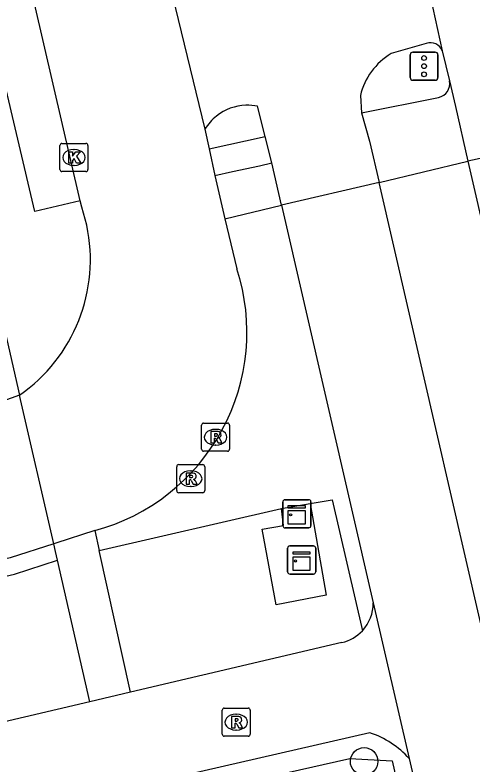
# Model space of a CAD drawing. Extents: x 156414 to 157775, y 382335 to 383765.
# Drawn here: x 156877.66 to 156893.94, y 383395.69 to 383422.34 of the extents above; entities that cross this region are included whole.
import ezdxf

# ---------------------------------------------------------------- set-up
doc = ezdxf.new("R2010")
doc.units = 0
for name, color, linetype in [('IMGEO_Boom', 7, 'Continuous'), ('IMGEO_Fietspad_gesloten', 7, 'Continuous'), ('IMGEO_Groenvoorziening', 7, 'Continuous'), ('IMGEO_Haag', 7, 'Continuous'), ('IMGEO_Kast', 7, 'Continuous'), ('IMGEO_Kolk', 7, 'Continuous'), ('IMGEO_OVBaan_gesloten', 7, 'Continuous'), ('IMGEO_Rijbaan_lokaal_gesloten', 7, 'Continuous'), ('IMGEO_Rijbaan_lokaal_open', 7, 'Continuous'), ('IMGEO_Rioolput', 7, 'Continuous'), ('IMGEO_Verkeersregelinstallatiepaal', 7, 'Continuous'), ('IMGEO_Voetpad_open', 7, 'Continuous')]:
    doc.layers.add(name, color=color, linetype=linetype)

msp = doc.modelspace()

# ---------------------------------------------------------------- linework, layer by layer
at = {"layer": 'IMGEO_Boom'}
msp.add_circle((156890.097, 383395.784), 0.489, dxfattribs=at)
at = {"layer": 'IMGEO_Fietspad_gesloten'}
for points in [[(156892.313, 383421.328), (156891.06, 383420.962)], [(156889.967, 383419.47), (156890.005, 383418.857)], [(156886.574, 383418.015), (156886.305, 383419.093)], [(156890.005, 383418.857), (156890.285, 383417.851), (156890.632, 383416.374)], [(156886.809, 383417.072), (156886.574, 383418.015)], [(156887.151, 383415.566), (156886.809, 383417.072)], [(156890.632, 383416.374), (156887.151, 383415.566)], [(156887.151, 383415.566), (156890.422, 383401.425)], [(156890.422, 383401.425), (156891.704, 383395.882)], [(156889.304, 383400.011), (156881.779, 383398.247)], [(156881.779, 383398.247), (156880.324, 383397.906)], [(156880.324, 383397.906), (156874.705, 383396.589)], [(156890.3, 383396.802), (156883.109, 383395.151)], [(156891.704, 383395.882), (156903.833, 383343.549)]]:
    msp.add_lwpolyline(points, dxfattribs=at)
for centre, radius, start, end in [((156892.461, 383420.908), 0.445, 20.5993, 109.478), ((156892.274, 383418.926), 2.371, 120.814, 166.7349), ((156885.953, 383417.333), 1.796, 92.119, 128.4419), ((156885.949, 383417.299), 1.829, 78.7679, 91.9318), ((156885.943, 383417.342), 1.781, 128.3608, 148.2329), ((156888.989, 383401.409), 1.433, 316.9332, 0.6215), ((156888.99, 383401.407), 1.431, 282.6953, 316.9966), ((156889.261, 383393.685), 3.286, 41.965, 71.5637)]:
    msp.add_arc(centre, radius, start, end, dxfattribs=at)
at = {"layer": 'IMGEO_Groenvoorziening'}
msp.add_lwpolyline([(156888.171, 383404.956), (156888.748, 383401.7), (156886.97, 383401.356), (156886.468, 383404.041), (156887.228, 383404.179), (156887.155, 383404.786)], dxfattribs=at)
at = {"layer": 'IMGEO_Haag'}
for points in [[(156886.574, 383418.015), (156886.305, 383419.093)], [(156884.428, 383418.28), (156884.581, 383417.574)], [(156886.809, 383417.072), (156886.574, 383418.015)], [(156884.581, 383417.574), (156884.786, 383416.631)], [(156884.786, 383416.631), (156885.405, 383416.766), (156886.372, 383416.977), (156886.809, 383417.072)], [(156887.155, 383404.786), (156888.171, 383404.956)], [(156888.171, 383404.956), (156888.959, 383405.088), (156890.036, 383400.431)], [(156880.66, 383403.285), (156887.155, 383404.786)], [(156822.124, 383386.282), (156822.709, 383386.418), (156821.949, 383389.717), (156877.646, 383402.443), (156879.18, 383402.938)], [(156883.266, 383394.465), (156889.593, 383395.89), (156891.094, 383395.807), (156896.19, 383373.344), (156902.688, 383345.505), (156903.183, 383343.229)]]:
    msp.add_lwpolyline(points, dxfattribs=at)
at = {"layer": 'IMGEO_Kast'}
for p, q in [((156887.202, 383404.168), (156887.202, 383405.009)), ((156887.202, 383405.009), (156887.202, 383404.168)), ((156887.277, 383405.093), (156888.118, 383405.093)), ((156888.118, 383405.093), (156887.277, 383405.093)), ((156888.202, 383405.018), (156888.202, 383404.177)), ((156888.202, 383404.177), (156888.202, 383405.018)), ((156888.127, 383404.093), (156887.286, 383404.093)), ((156887.286, 383404.093), (156888.127, 383404.093)), ((156887.374, 383402.524), (156887.374, 383403.365)), ((156887.374, 383403.365), (156887.374, 383402.524)), ((156887.449, 383403.449), (156888.29, 383403.449)), ((156888.29, 383403.449), (156887.449, 383403.449)), ((156888.374, 383403.374), (156888.374, 383402.533)), ((156888.374, 383402.533), (156888.374, 383403.374)), ((156888.299, 383402.449), (156887.458, 383402.449)), ((156887.458, 383402.449), (156888.299, 383402.449))]:
    msp.add_line(p, q, dxfattribs=at)
for points in [[(156887.397, 383404.883), (156887.997, 383404.883), (156887.997, 383404.798), (156887.397, 383404.798), (156887.397, 383404.883)], [(156887.397, 383404.708), (156887.997, 383404.708), (156887.997, 383404.219), (156887.397, 383404.219), (156887.397, 383404.708)], [(156887.569, 383403.239), (156888.169, 383403.239), (156888.169, 383403.154), (156887.569, 383403.154), (156887.569, 383403.239)], [(156887.569, 383403.064), (156888.169, 383403.064), (156888.169, 383402.575), (156887.569, 383402.575), (156887.569, 383403.064)]]:
    msp.add_lwpolyline(points, dxfattribs=at)
for centre in [(156887.481, 383404.557), (156887.653, 383402.913)]:
    msp.add_circle(centre, 0.0377, dxfattribs=at)
for centre, start, end in [((156887.28, 383405.015), 92.4484, 184.2845), ((156887.28, 383405.015), 92.4484, 184.2845), ((156888.124, 383405.015), 2.4484, 94.2845), ((156888.124, 383405.015), 2.4484, 94.2845), ((156887.28, 383404.171), 182.4484, 274.2845), ((156887.28, 383404.171), 182.4484, 274.2845), ((156888.124, 383404.171), 272.4484, 4.2845), ((156888.124, 383404.171), 272.4484, 4.2845), ((156887.452, 383403.371), 92.4484, 184.2845), ((156887.452, 383403.371), 92.4484, 184.2845), ((156888.296, 383403.371), 2.4484, 94.2845), ((156888.296, 383403.371), 2.4484, 94.2845), ((156887.452, 383402.527), 182.4484, 274.2845), ((156887.452, 383402.527), 182.4484, 274.2845), ((156888.296, 383402.527), 272.4484, 4.2845), ((156888.296, 383402.527), 272.4484, 4.2845)]:
    msp.add_arc(centre, 0.0779, start, end, dxfattribs=at)
at = {"layer": 'IMGEO_Kolk'}
for p, q in [((156879.262, 383416.842), (156879.262, 383417.694)), ((156879.337, 383417.768), (156880.189, 383417.768)), ((156880.263, 383417.694), (156880.263, 383416.842)), ((156879.75, 383417.548), (156879.775, 383417.548)), ((156879.773, 383416.988), (156879.748, 383416.988)), ((156880.189, 383416.768), (156879.337, 383416.768))]:
    msp.add_line(p, q, dxfattribs=at)
for points in [[(156879.262, 383416.842), (156879.262, 383417.694)], [(156879.337, 383417.768), (156880.189, 383417.768)], [(156880.263, 383417.694), (156880.263, 383416.842)], [(156879.583, 383417.468), (156879.706, 383417.468), (156879.706, 383417.317), (156879.836, 383417.468), (156880, 383417.468), (156879.854, 383417.317), (156880.007, 383417.068), (156879.855, 383417.068), (156879.77, 383417.232), (156879.706, 383417.165), (156879.706, 383417.068), (156879.583, 383417.068), (156879.583, 383417.468)], [(156880.189, 383416.768), (156879.337, 383416.768)]]:
    msp.add_lwpolyline(points, dxfattribs=at)
for centre, start, end in [((156879.339, 383417.692), 91.552, 178.448), ((156879.339, 383417.692), 91.552, 178.448), ((156880.187, 383417.692), 1.552, 88.448), ((156880.187, 383417.692), 1.552, 88.448), ((156879.339, 383416.844), 181.552, 268.448), ((156879.339, 383416.844), 181.552, 268.448), ((156880.187, 383416.844), 271.552, 358.448), ((156880.187, 383416.844), 271.552, 358.448)]:
    msp.add_arc(centre, 0.0765, start, end, dxfattribs=at)
for centre, major_axis, ratio, start_param, end_param in [((156879.749, 383417.268), (-0.387, 0.002), 0.722429, 4.712389, 7.853982), ((156879.774, 383417.268), (-0.39, 0.002), 0.717154, 1.570796, 4.712389)]:
    msp.add_ellipse(centre, major_axis=major_axis, ratio=ratio, start_param=start_param, end_param=end_param, dxfattribs=at)
at = {"layer": 'IMGEO_OVBaan_gesloten'}
for points in [[(156892.041, 383424.869), (156892.878, 383421.065)], [(156892.878, 383421.065), (156893.135, 383419.99)], [(156893.135, 383419.99), (156893.351, 383419.085), (156893.788, 383417.14)], [(156900.66, 383418.621), (156893.788, 383417.14)], [(156893.788, 383417.14), (156899.018, 383394.504), (156903.691, 383374.292)]]:
    msp.add_lwpolyline(points, dxfattribs=at)
at = {"layer": 'IMGEO_Rijbaan_lokaal_gesloten'}
for points in [[(156879.985, 383415.726), (156856.388, 383517.559)], [(156883.055, 383423.898), (156884.428, 383418.28)], [(156884.428, 383418.28), (156884.581, 383417.574)], [(156884.581, 383417.574), (156884.786, 383416.631)], [(156884.786, 383416.631), (156885.132, 383415.081)], [(156880.221, 383414.855), (156880.045, 383415.503), (156879.985, 383415.726)], [(156885.132, 383415.081), (156885.569, 383413.307)], [(156877.821, 383408.811), (156876.891, 383408.477), (156875.948, 383408.263)], [(156879.046, 383403.525), (156877.821, 383408.811)], [(156880.503, 383403.996), (156879.113, 383403.547), (156879.046, 383403.525)], [(156879.046, 383403.525), (156877.487, 383403.022), (156821.229, 383390.169)]]:
    msp.add_lwpolyline(points, dxfattribs=at)
for centre, radius, start, end in [((156874.477, 383413.637), 5.872, 304.7161, 11.969), ((156878.61, 383411.059), 7.313, 285, 17.8999)]:
    msp.add_arc(centre, radius, start, end, dxfattribs=at)
at = {"layer": 'IMGEO_Rijbaan_lokaal_open'}
for points in [[(156890.632, 383416.374), (156893.788, 383417.14)], [(156900.514, 383373.541), (156895.227, 383396.458), (156890.632, 383416.374)]]:
    msp.add_lwpolyline(points, dxfattribs=at)
at = {"layer": 'IMGEO_Rioolput'}
for p, q in [((156884.381, 383407.817), (156885.233, 383407.817)), ((156884.306, 383406.891), (156884.306, 383407.743)), ((156884.794, 383407.597), (156884.819, 383407.597)), ((156885.307, 383407.743), (156885.307, 383406.891)), ((156884.817, 383407.037), (156884.792, 383407.037)), ((156885.233, 383406.817), (156884.381, 383406.817)), ((156883.422, 383405.415), (156883.422, 383406.267)), ((156883.497, 383406.341), (156884.349, 383406.341)), ((156884.423, 383406.267), (156884.423, 383405.415)), ((156883.91, 383406.121), (156883.935, 383406.121)), ((156883.933, 383405.561), (156883.908, 383405.561)), ((156884.349, 383405.341), (156883.497, 383405.341)), ((156885.117, 383397.679), (156885.969, 383397.679)), ((156885.042, 383396.753), (156885.042, 383397.605)), ((156885.53, 383397.459), (156885.555, 383397.459)), ((156886.043, 383397.605), (156886.043, 383396.753)), ((156885.553, 383396.899), (156885.528, 383396.899)), ((156885.969, 383396.679), (156885.117, 383396.679))]:
    msp.add_line(p, q, dxfattribs=at)
for points in [[(156884.381, 383407.817), (156885.233, 383407.817)], [(156884.306, 383406.891), (156884.306, 383407.743)], [(156885.307, 383407.743), (156885.307, 383406.891)], [(156884.895, 383407.515), (156884.643, 383407.517), (156884.643, 383407.117)], [(156884.643, 383407.117), (156884.767, 383407.117), (156884.767, 383407.279), (156884.778, 383407.279)], [(156884.821, 383407.436), (156884.767, 383407.436), (156884.767, 383407.355)], [(156884.767, 383407.355), (156884.819, 383407.355)], [(156884.825, 383407.25), (156884.896, 383407.117), (156885.036, 383407.117), (156884.971, 383407.243)], [(156885.233, 383406.817), (156884.381, 383406.817)], [(156883.422, 383405.415), (156883.422, 383406.267)], [(156883.497, 383406.341), (156884.349, 383406.341)], [(156884.423, 383406.267), (156884.423, 383405.415)], [(156884.011, 383406.039), (156883.759, 383406.041), (156883.759, 383405.641)], [(156883.937, 383405.96), (156883.883, 383405.96), (156883.883, 383405.879)], [(156883.759, 383405.641), (156883.883, 383405.641), (156883.883, 383405.803), (156883.894, 383405.803)], [(156883.883, 383405.879), (156883.935, 383405.879)], [(156883.941, 383405.774), (156884.012, 383405.641), (156884.152, 383405.641), (156884.087, 383405.767)], [(156884.349, 383405.341), (156883.497, 383405.341)], [(156885.117, 383397.679), (156885.969, 383397.679)], [(156885.042, 383396.753), (156885.042, 383397.605)], [(156886.043, 383397.605), (156886.043, 383396.753)], [(156885.631, 383397.377), (156885.379, 383397.379), (156885.379, 383396.979)], [(156885.379, 383396.979), (156885.503, 383396.979), (156885.503, 383397.141), (156885.514, 383397.141)], [(156885.557, 383397.298), (156885.503, 383397.298), (156885.503, 383397.217)], [(156885.503, 383397.217), (156885.555, 383397.217)], [(156885.561, 383397.112), (156885.632, 383396.979), (156885.772, 383396.979), (156885.707, 383397.105)], [(156885.969, 383396.679), (156885.117, 383396.679)]]:
    msp.add_lwpolyline(points, dxfattribs=at)
for centre, radius, start, end in [((156884.383, 383407.741), 0.0765, 91.552, 178.448), ((156884.383, 383407.741), 0.0765, 91.552, 178.448), ((156885.231, 383407.741), 0.0765, 1.552, 88.448), ((156885.231, 383407.741), 0.0765, 1.552, 88.448), ((156884.777, 383407.226), 0.0533, 26.0293, 88.6989), ((156884.803, 383407.544), 0.19, 274.7715, 282.9687), ((156884.827, 383407.34), 0.0964, 77.0061, 93.1865), ((156884.841, 383407.397), 0.0378, 276.6634, 79.6772), ((156884.894, 383407.405), 0.109, 350.3612, 89.416), ((156884.892, 383407.405), 0.112, 277.5842, 350.9817), ((156884.876, 383407.19), 0.108, 29.5134, 73.7905), ((156884.383, 383406.893), 0.0765, 181.552, 268.448), ((156884.383, 383406.893), 0.0765, 181.552, 268.448), ((156885.231, 383406.893), 0.0765, 271.552, 358.448), ((156885.231, 383406.893), 0.0765, 271.552, 358.448), ((156883.499, 383406.265), 0.0765, 91.552, 178.448), ((156883.499, 383406.265), 0.0765, 91.552, 178.448), ((156884.347, 383406.265), 0.0765, 1.552, 88.448), ((156884.347, 383406.265), 0.0765, 1.552, 88.448), ((156883.943, 383405.864), 0.0964, 77.0061, 93.1865), ((156883.957, 383405.921), 0.0378, 276.6634, 79.6772), ((156884.01, 383405.929), 0.109, 350.3612, 89.416), ((156883.893, 383405.75), 0.0533, 26.0293, 88.6989), ((156883.919, 383406.068), 0.19, 274.7715, 282.9687), ((156884.008, 383405.929), 0.112, 277.5842, 350.9817), ((156883.992, 383405.714), 0.108, 29.5134, 73.7905), ((156883.499, 383405.417), 0.0765, 181.552, 268.448), ((156883.499, 383405.417), 0.0765, 181.552, 268.448), ((156884.347, 383405.417), 0.0765, 271.552, 358.448), ((156884.347, 383405.417), 0.0765, 271.552, 358.448), ((156885.119, 383397.603), 0.0765, 91.552, 178.448), ((156885.119, 383397.603), 0.0765, 91.552, 178.448), ((156885.967, 383397.603), 0.0765, 1.552, 88.448), ((156885.967, 383397.603), 0.0765, 1.552, 88.448), ((156885.513, 383397.088), 0.0533, 26.0293, 88.6989), ((156885.539, 383397.406), 0.19, 274.7715, 282.9687), ((156885.563, 383397.202), 0.0964, 77.0061, 93.1865), ((156885.577, 383397.259), 0.0378, 276.6634, 79.6772), ((156885.63, 383397.267), 0.109, 350.3612, 89.416), ((156885.628, 383397.267), 0.112, 277.5842, 350.9817), ((156885.612, 383397.052), 0.108, 29.5134, 73.7905), ((156885.119, 383396.755), 0.0765, 181.552, 268.448), ((156885.119, 383396.755), 0.0765, 181.552, 268.448), ((156885.967, 383396.755), 0.0765, 271.552, 358.448), ((156885.967, 383396.755), 0.0765, 271.552, 358.448)]:
    msp.add_arc(centre, radius, start, end, dxfattribs=at)
for centre, major_axis, ratio, start_param, end_param in [((156884.793, 383407.317), (-0.387, 0.002), 0.722429, 4.712389, 7.853982), ((156884.818, 383407.317), (-0.39, 0.002), 0.717154, 1.570796, 4.712389), ((156883.909, 383405.841), (-0.387, 0.002), 0.722429, 4.712389, 7.853982), ((156883.934, 383405.841), (-0.39, 0.002), 0.717154, 1.570796, 4.712389), ((156885.529, 383397.179), (-0.387, 0.002), 0.722429, 4.712389, 7.853982), ((156885.554, 383397.179), (-0.39, 0.002), 0.717154, 1.570796, 4.712389)]:
    msp.add_ellipse(centre, major_axis=major_axis, ratio=ratio, start_param=start_param, end_param=end_param, dxfattribs=at)
at = {"layer": 'IMGEO_Verkeersregelinstallatiepaal'}
for p, q in [((156891.737, 383420.116), (156891.737, 383420.916)), ((156891.737, 383420.916), (156891.737, 383420.116)), ((156891.837, 383421.016), (156892.627, 383421.016)), ((156892.627, 383421.016), (156891.837, 383421.016)), ((156892.727, 383420.916), (156892.727, 383420.116)), ((156892.727, 383420.116), (156892.727, 383420.916)), ((156892.627, 383420.016), (156891.837, 383420.016)), ((156891.837, 383420.016), (156892.627, 383420.016))]:
    msp.add_line(p, q, dxfattribs=at)
for centre in [(156892.232, 383420.806), (156892.232, 383420.516), (156892.232, 383420.226)]:
    msp.add_circle(centre, 0.085, dxfattribs=at)
for centre, start, end in [((156891.837, 383420.916), 90, 180), ((156891.837, 383420.916), 90, 180), ((156892.627, 383420.916), 0, 90), ((156892.627, 383420.916), 360, 90), ((156891.837, 383420.116), 180, 270), ((156891.837, 383420.116), 180, 270), ((156892.627, 383420.116), 270, 0), ((156892.627, 383420.116), 270, 0)]:
    msp.add_arc(centre, 0.1, start, end, dxfattribs=at)
at = {"layer": 'IMGEO_Voetpad_open'}
for points in [[(156879.985, 383415.726), (156878.368, 383415.347), (156874.36, 383432.367), (156854.689, 383517.604)], [(156890.005, 383418.857), (156892.751, 383419.403)], [(156884.581, 383417.574), (156886.574, 383418.015)], [(156886.574, 383418.015), (156886.574, 383418.015)], [(156884.581, 383417.574), (156884.581, 383417.574)], [(156885.132, 383415.081), (156887.151, 383415.566)], [(156876.797, 383413.293), (156877.821, 383408.811)], [(156880.503, 383403.996), (156880.66, 383403.285)], [(156879.18, 383402.938), (156879.109, 383403.25), (156879.046, 383403.525)], [(156881.779, 383398.247), (156880.66, 383403.285)], [(156880.324, 383397.906), (156879.18, 383402.938)]]:
    msp.add_lwpolyline(points, dxfattribs=at)
msp.add_arc((156892.645, 383419.892), 0.5, 282.26, 11.3567, dxfattribs=at)

doc.saveas('drawing.dxf')
